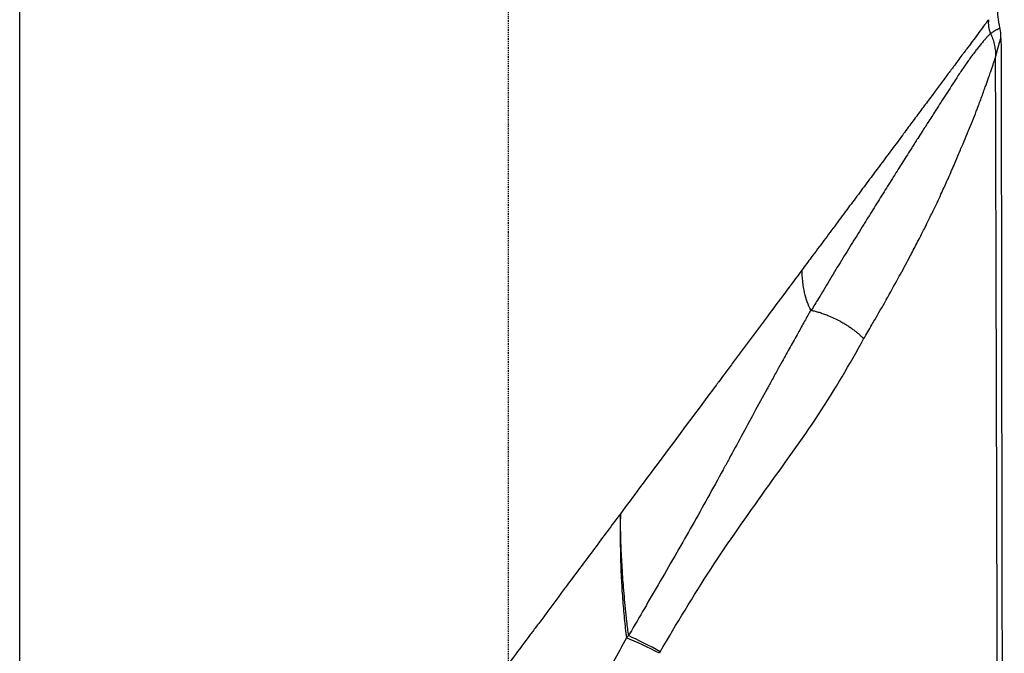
# Model space of a CAD drawing. Header units: millimetres. Extents: x 0 to 7374, y 0 to 4200.
# Tile 507 of 656: x 2983 to 3082, y 2617 to 2681. Entities that reach past the tile are written whole.
import ezdxf

# ---------------------------------------------------------------- set-up
doc = ezdxf.new("R2010")
doc.units = ezdxf.units.MM
doc.header["$LTSCALE"] = 0.2
doc.linetypes.add('CENTER2', pattern=[1.125, 0.75, -0.125, 0.125, -0.125])
doc.layers.add('02_Center Line', color=1, linetype='CENTER2')

# ---------------------------------------------------------------- blocks, each defined once
blk = doc.blocks.new('A$Ceaf76b09')
blk.add_line((147.2, 1642.7), (147.2, 1941.5))
blk.add_arc((240.344, 1771.262), 5.2, 0.17184, 11.52831)
for centre, major_axis, ratio, start_param, end_param in [((244.511, 1771.749), (0.0256, -0.0594), 0.185226, 4.699922, 4.831083), ((245.033, 1769.492), (-0.013, -0.303), 0.08982, 5.084262, 5.197964), ((174.828, 1679.484), (72.797, 98.028), 0.001093, 0.797496, 0.862523), ((214.773, 1705.339), (-8.316, -6.204), 0.851814, 4.873619, 4.902757), ((210.395, 1709.416), (4.647, -2.333), 0.105015, 1.426354, 2.161485), ((210.476, 1709.572), (4.575, -2.472), 0.109806, 1.428571, 2.144274), ((216.164, 1706.839), (-0.59, 5.609), 0.981572, 0.931788, 0.963583)]:
    blk.add_ellipse(centre, major_axis=major_axis, ratio=ratio, start_param=start_param, end_param=end_param)
for points, knots in [([(245.439, 1772.301), (245.28, 1773.083), (245.2, 1773.762), (245.2, 1774.34), (245.2, 1774.34), (245.2, 1774.34)], [0, 0, 0, 0, 0.999888, 0.999888, 1, 1, 1, 1]), ([(244.295, 1773.124), (244.176, 1772.964), (244.047, 1772.79), (243.908, 1772.603), (243.768, 1772.414), (243.617, 1772.211), (243.457, 1771.996), (243.297, 1771.78), (243.127, 1771.552), (242.947, 1771.311), (242.767, 1771.069), (242.578, 1770.814), (242.38, 1770.549), (242.293, 1770.433), (242.206, 1770.315), (242.116, 1770.195), (242.084, 1770.153), (242.051, 1770.107), (242.015, 1770.06), (242.003, 1770.043), (241.99, 1770.026), (241.978, 1770.009), (241.955, 1769.979), (241.932, 1769.948), (241.909, 1769.917), (241.873, 1769.869), (241.837, 1769.82), (241.8, 1769.771), (241.777, 1769.741), (241.755, 1769.71), (241.732, 1769.68), (241.602, 1769.505), (241.468, 1769.326), (241.332, 1769.144), (241.194, 1768.958), (241.052, 1768.768), (240.907, 1768.573), (240.832, 1768.472), (240.756, 1768.371), (240.679, 1768.267), (240.614, 1768.18), (240.548, 1768.092), (240.482, 1768.002), (240.459, 1767.971), (240.436, 1767.94), (240.412, 1767.909), (240.316, 1767.78), (240.218, 1767.649), (240.12, 1767.516), (239.996, 1767.351), (239.871, 1767.183), (239.745, 1767.013), (239.618, 1766.842), (239.489, 1766.67), (239.36, 1766.497), (239.229, 1766.32), (239.097, 1766.143), (238.965, 1765.966), (238.855, 1765.818), (238.745, 1765.67), (238.635, 1765.522), (238.627, 1765.511), (238.619, 1765.5), (238.61, 1765.489)], [0.0000003, 0.0000003, 0.0000003, 0.0000003, 0.1117089, 0.1117089, 0.1117089, 0.2241139, 0.2241139, 0.2241139, 0.3369451, 0.3369451, 0.3369451, 0.4504742, 0.4504742, 0.4504742, 0.5, 0.5, 0.5, 0.5175555, 0.5175555, 0.5175555, 0.523739, 0.523739, 0.523739, 0.5346806, 0.5346806, 0.5346806, 0.5517676, 0.5517676, 0.5517676, 0.5625, 0.5625, 0.5625, 0.625, 0.625, 0.625, 0.6887822, 0.6887822, 0.6887822, 0.7219024, 0.7219024, 0.7219024, 0.75, 0.75, 0.75, 0.759784, 0.759784, 0.759784, 0.8002196, 0.8002196, 0.8002196, 0.8508235, 0.8508235, 0.8508235, 0.901774, 0.901774, 0.901774, 0.9535929, 0.9535929, 0.9535929, 0.9967032, 0.9967032, 0.9967032, 1, 1, 1, 1]), ([(245.439, 1772.301), (245.437, 1772.291), (245.43, 1772.281), (245.419, 1772.27), (245.407, 1772.259), (245.391, 1772.247), (245.371, 1772.234), (245.353, 1772.223), (245.331, 1772.211), (245.306, 1772.197), (245.304, 1772.196), (245.301, 1772.194), (245.298, 1772.193), (245.271, 1772.178), (245.24, 1772.162), (245.205, 1772.145), (245.189, 1772.137), (245.173, 1772.128), (245.155, 1772.119), (245.12, 1772.101), (245.08, 1772.081), (245.037, 1772.059), (244.997, 1772.037), (244.953, 1772.014), (244.906, 1771.987), (244.875, 1771.97), (244.842, 1771.951), (244.807, 1771.93), (244.778, 1771.914), (244.748, 1771.895), (244.717, 1771.876), (244.688, 1771.858), (244.657, 1771.838), (244.626, 1771.817), (244.596, 1771.798), (244.565, 1771.777), (244.534, 1771.756), (244.524, 1771.75), (244.515, 1771.743), (244.505, 1771.737)], [0, 0, 0, 0, 0.126254, 0.126254, 0.126254, 0.254036, 0.254036, 0.254036, 0.366579, 0.366579, 0.366579, 0.378903, 0.378903, 0.378903, 0.496414, 0.496414, 0.496414, 0.54896, 0.54896, 0.54896, 0.656805, 0.656805, 0.656805, 0.757266, 0.757266, 0.757266, 0.824877, 0.824877, 0.824877, 0.880216, 0.880216, 0.880216, 0.933384, 0.933384, 0.933384, 0.984071, 0.984071, 0.984071, 1, 1, 1, 1]), ([(244.5, 1771.745), (244.487, 1771.731), (244.473, 1771.717), (244.445, 1771.687), (244.43, 1771.671), (244.398, 1771.639), (244.381, 1771.621), (244.344, 1771.583), (244.324, 1771.563), (244.28, 1771.518), (244.256, 1771.492), (244.202, 1771.434), (244.172, 1771.402), (244.115, 1771.339), (244.087, 1771.308), (243.996, 1771.207), (243.932, 1771.135), (243.787, 1770.968), (243.706, 1770.873), (243.535, 1770.669), (243.446, 1770.561), (243.264, 1770.335), (243.171, 1770.217), (243.065, 1770.08), (243.052, 1770.065), (242.953, 1769.937), (242.865, 1769.82), (242.682, 1769.576), (242.588, 1769.448), (242.394, 1769.18), (242.294, 1769.041), (242.094, 1768.758), (241.993, 1768.613), (241.791, 1768.32), (241.69, 1768.171), (241.491, 1767.876), (241.393, 1767.73), (241.289, 1767.572), (241.283, 1767.563), (241.222, 1767.471), (241.168, 1767.388), (240.932, 1767.029), (240.751, 1766.748), (240.393, 1766.192), (240.217, 1765.918), (239.87, 1765.373), (239.698, 1765.105), (239.357, 1764.57), (239.187, 1764.304), (239.002, 1764.016), (238.992, 1764.001), (238.734, 1763.597), (238.482, 1763.205), (238.034, 1762.508), (237.839, 1762.204), (237.495, 1761.667), (237.345, 1761.434), (237.103, 1761.054), (237.01, 1760.908), (236.815, 1760.601), (236.712, 1760.439), (236.316, 1759.815), (236.019, 1759.346), (235.41, 1758.38), (235.097, 1757.883), (234.465, 1756.877), (234.147, 1756.368), (233.494, 1755.324), (233.16, 1754.789), (232.51, 1753.745), (232.195, 1753.237), (231.797, 1752.595), (231.715, 1752.463), (231.271, 1751.745), (230.905, 1751.155), (230.167, 1749.958), (229.794, 1749.353), (229.052, 1748.14), (228.682, 1747.533), (227.956, 1746.334), (227.599, 1745.742), (227.009, 1744.755), (226.776, 1744.362), (226.542, 1743.967)], [0, 0, 0, 0, 0.0043505, 0.0043505, 0.0089585, 0.0089585, 0.0141574, 0.0141574, 0.01996, 0.01996, 0.0271967, 0.0271967, 0.0358977, 0.0358977, 0.0437013, 0.0437013, 0.0609074, 0.0609074, 0.0816803, 0.0816803, 0.1033401, 0.1033401, 0.125, 0.125, 0.1277854, 0.1277854, 0.1476063, 0.1476063, 0.1680952, 0.1680952, 0.1889997, 0.1889997, 0.2096035, 0.2096035, 0.2298017, 0.2298017, 0.2488732, 0.2488732, 0.25, 0.25, 0.2605474, 0.2605474, 0.2953317, 0.2953317, 0.3281107, 0.3281107, 0.3588426, 0.3588426, 0.3878823, 0.3878823, 0.3895745, 0.3895745, 0.4307998, 0.4307998, 0.4619773, 0.4619773, 0.4854921, 0.4854921, 0.5, 0.5, 0.515941, 0.515941, 0.5614269, 0.5614269, 0.6085702, 0.6085702, 0.6557313, 0.6557313, 0.7044956, 0.7044956, 0.75, 0.75, 0.7617453, 0.7617453, 0.8138094, 0.8138094, 0.8662999, 0.8662999, 0.9179649, 0.9179649, 0.9675391, 0.9675391, 0.9999998, 0.9999998, 0.9999998, 0.9999998]), ([(244.505, 1771.737), (244.541, 1771.654), (244.576, 1771.571), (244.609, 1771.487), (244.643, 1771.401), (244.675, 1771.314), (244.705, 1771.227), (244.735, 1771.138), (244.763, 1771.048), (244.789, 1770.958), (244.816, 1770.866), (244.84, 1770.773), (244.862, 1770.68), (244.884, 1770.585), (244.903, 1770.489), (244.92, 1770.393), (244.937, 1770.296), (244.952, 1770.197), (244.964, 1770.099), (244.976, 1770.001), (244.985, 1769.903), (244.991, 1769.805), (244.997, 1769.712), (245.001, 1769.618), (245.003, 1769.524), (245.003, 1769.477), (245.003, 1769.43), (245.003, 1769.383)], [0, 0, 0, 0, 0.1110175, 0.1110175, 0.1110175, 0.2248274, 0.2248274, 0.2248274, 0.3407667, 0.3407667, 0.3407667, 0.4591444, 0.4591444, 0.4591444, 0.5800602, 0.5800602, 0.5800602, 0.7033814, 0.7033814, 0.7033814, 0.8257018, 0.8257018, 0.8257018, 0.9418857, 0.9418857, 0.9418857, 0.9999991, 0.9999991, 0.9999991, 0.9999991]), ([(245.003, 1769.383), (245.034, 1769.494), (245.063, 1769.605), (245.092, 1769.712), (245.122, 1769.826), (245.15, 1769.936), (245.178, 1770.04), (245.187, 1770.074), (245.196, 1770.107), (245.205, 1770.139), (245.241, 1770.273), (245.274, 1770.397), (245.306, 1770.509), (245.315, 1770.545), (245.325, 1770.579), (245.334, 1770.612), (245.347, 1770.658), (245.359, 1770.701), (245.371, 1770.743), (245.372, 1770.745), (245.373, 1770.747), (245.373, 1770.75), (245.41, 1770.878), (245.442, 1770.986), (245.468, 1771.069), (245.475, 1771.092), (245.481, 1771.113), (245.487, 1771.132), (245.506, 1771.19), (245.521, 1771.231), (245.531, 1771.255), (245.537, 1771.268), (245.541, 1771.276), (245.544, 1771.277)], [0.000001, 0.000001, 0.000001, 0.000001, 0.1019215, 0.1019215, 0.1019215, 0.2095687, 0.2095687, 0.2095687, 0.2445124, 0.2445124, 0.2445124, 0.3889562, 0.3889562, 0.3889562, 0.4339937, 0.4339937, 0.4339937, 0.4967295, 0.4967295, 0.4967295, 0.5, 0.5, 0.5, 0.6949172, 0.6949172, 0.6949172, 0.7480707, 0.7480707, 0.7480707, 0.9084361, 0.9084361, 0.9084361, 1, 1, 1, 1]), ([(245.544, 1771.277), (245.579, 1759.709), (245.591, 1748.159), (245.612, 1732.277), (245.617, 1728.779), (245.678, 1689.33), (245.825, 1639.363), (245.878, 1621.803)], [0.000001, 0.000001, 0.000001, 0.000001, 3.470524, 3.470524, 4.739599, 4.739599, 16.516677, 16.516677, 16.516677, 16.516677]), ([(231.78, 1741.115), (232.057, 1741.582), (232.33, 1742.047), (232.601, 1742.511), (232.697, 1742.677), (232.794, 1742.843), (232.89, 1743.009), (233.266, 1743.657), (233.635, 1744.303), (233.998, 1744.944), (234.014, 1744.972), (234.03, 1744.999), (234.045, 1745.027), (234.446, 1745.736), (234.839, 1746.44), (235.223, 1747.139), (235.268, 1747.221), (235.312, 1747.302), (235.357, 1747.384), (235.691, 1747.994), (236.019, 1748.6), (236.339, 1749.203), (236.451, 1749.413), (236.562, 1749.623), (236.672, 1749.832), (236.907, 1750.279), (237.137, 1750.724), (237.364, 1751.168), (237.557, 1751.546), (237.747, 1751.922), (237.935, 1752.297), (238.064, 1752.555), (238.191, 1752.812), (238.317, 1753.068), (238.507, 1753.455), (238.695, 1753.841), (238.879, 1754.224), (238.966, 1754.406), (239.052, 1754.587), (239.137, 1754.767), (239.271, 1755.05), (239.403, 1755.331), (239.533, 1755.612), (239.738, 1756.055), (239.939, 1756.495), (240.134, 1756.934), (240.168, 1757.009), (240.202, 1757.085), (240.236, 1757.161), (240.247, 1757.187), (240.259, 1757.213), (240.27, 1757.239), (240.493, 1757.74), (240.709, 1758.239), (240.919, 1758.731), (241.057, 1759.053), (241.192, 1759.372), (241.325, 1759.687), (241.377, 1759.812), (241.43, 1759.935), (241.481, 1760.059), (241.557, 1760.238), (241.631, 1760.416), (241.706, 1760.593), (241.752, 1760.703), (241.797, 1760.813), (241.843, 1760.921), (241.985, 1761.262), (242.125, 1761.596), (242.261, 1761.924), (242.271, 1761.949), (242.281, 1761.973), (242.291, 1761.998), (242.424, 1762.317), (242.554, 1762.633), (242.68, 1762.944), (242.815, 1763.279), (242.947, 1763.609), (243.074, 1763.936), (243.101, 1764.005), (243.128, 1764.075), (243.154, 1764.144), (243.182, 1764.217), (243.21, 1764.289), (243.237, 1764.362), (243.391, 1764.767), (243.537, 1765.163), (243.677, 1765.548), (243.752, 1765.754), (243.825, 1765.956), (243.896, 1766.155), (243.949, 1766.302), (244, 1766.446), (244.05, 1766.589), (244.15, 1766.87), (244.246, 1767.143), (244.337, 1767.405), (244.398, 1767.577), (244.456, 1767.746), (244.513, 1767.91), (244.563, 1768.055), (244.611, 1768.196), (244.658, 1768.334), (244.699, 1768.452), (244.738, 1768.567), (244.776, 1768.68), (244.843, 1768.877), (244.907, 1769.067), (244.968, 1769.248), (244.98, 1769.283), (244.991, 1769.317), (245.003, 1769.352)], [0.0000001, 0.0000001, 0.0000001, 0.0000001, 0.0421693, 0.0421693, 0.0421693, 0.0572861, 0.0572861, 0.0572861, 0.1164801, 0.1164801, 0.1164801, 0.1190392, 0.1190392, 0.1190392, 0.1844989, 0.1844989, 0.1844989, 0.1921331, 0.1921331, 0.1921331, 0.2493216, 0.2493216, 0.2493216, 0.2692682, 0.2692682, 0.2692682, 0.3118047, 0.3118047, 0.3118047, 0.3480508, 0.3480508, 0.3480508, 0.3729642, 0.3729642, 0.3729642, 0.4105709, 0.4105709, 0.4105709, 0.4283531, 0.4283531, 0.4283531, 0.4561633, 0.4561633, 0.4561633, 0.5, 0.5, 0.5, 0.5075762, 0.5075762, 0.5075762, 0.5101977, 0.5101977, 0.5101977, 0.5604699, 0.5604699, 0.5604699, 0.5932675, 0.5932675, 0.5932675, 0.6061933, 0.6061933, 0.6061933, 0.625, 0.625, 0.625, 0.6366885, 0.6366885, 0.6366885, 0.6732375, 0.6732375, 0.6732375, 0.6759578, 0.6759578, 0.6759578, 0.7116187, 0.7116187, 0.7116187, 0.75, 0.75, 0.75, 0.7581669, 0.7581669, 0.7581669, 0.7667374, 0.7667374, 0.7667374, 0.8146851, 0.8146851, 0.8146851, 0.8403619, 0.8403619, 0.8403619, 0.8593013, 0.8593013, 0.8593013, 0.8967265, 0.8967265, 0.8967265, 0.9213336, 0.9213336, 0.9213336, 0.9429516, 0.9429516, 0.9429516, 0.9614383, 0.9614383, 0.9614383, 0.9937159, 0.9937159, 0.9937159, 1, 1, 1, 1]), ([(245.422, 1620.997), (245.387, 1633.351), (245.352, 1645.716), (245.314, 1659.24), (245.311, 1660.411), (245.303, 1663.081), (245.299, 1664.578), (245.27, 1674.778), (245.245, 1683.476), (245.216, 1693.829), (245.212, 1695.464), (245.205, 1697.861), (245.203, 1698.622), (245.184, 1705.331), (245.167, 1711.29), (245.137, 1721.725), (245.125, 1726.199), (245.109, 1731.801), (245.106, 1732.929), (245.099, 1735.265), (245.096, 1736.473), (245.062, 1748.242), (245.033, 1758.793), (245.003, 1769.352)], [0.002888, 0.002888, 0.002888, 0.002888, 0.25, 0.25, 0.2734375, 0.2734375, 0.3034064, 0.3034064, 0.4775548, 0.4775548, 0.5102076, 0.5102076, 0.5253878, 0.5253878, 0.6440409, 0.6440409, 0.7330307, 0.7330307, 0.7554785, 0.7554785, 0.7795178, 0.7795178, 0.9897013, 0.9897013, 0.9897013, 0.9897013]), ([(238.61, 1765.489), (238.466, 1765.296), (238.322, 1765.103), (238.032, 1764.714), (237.886, 1764.518), (237.591, 1764.123), (237.443, 1763.924), (237.142, 1763.52), (236.991, 1763.316), (236.684, 1762.904), (236.53, 1762.696), (236.218, 1762.276), (236.06, 1762.063), (235.834, 1761.759), (235.767, 1761.67), (235.343, 1761.1), (234.98, 1760.611), (234.239, 1759.616), (233.861, 1759.109), (233.163, 1758.171), (232.843, 1757.741), (232.148, 1756.808), (231.773, 1756.304), (231.01, 1755.281), (230.623, 1754.762), (229.836, 1753.705), (229.436, 1753.168), (228.626, 1752.079), (228.216, 1751.528), (227.384, 1750.41), (226.962, 1749.843), (226.226, 1748.854), (225.914, 1748.435), (225.6, 1748.013)], [0, 0, 0, 0, 0.037846, 0.037846, 0.07619, 0.07619, 0.114978, 0.114978, 0.154284, 0.154284, 0.193805, 0.193805, 0.233492, 0.233492, 0.25, 0.25, 0.33801, 0.33801, 0.426612, 0.426612, 0.5, 0.5, 0.584555, 0.584555, 0.670136, 0.670136, 0.757286, 0.757286, 0.845292, 0.845292, 0.934617, 0.934617, 1, 1, 1, 1]), ([(226.488, 1744.01), (226.222, 1744.5), (226.015, 1745.079), (225.868, 1745.746), (225.794, 1746.08), (225.734, 1746.436), (225.69, 1746.813), (225.668, 1747.002), (225.649, 1747.197), (225.634, 1747.397), (225.627, 1747.497), (225.621, 1747.598), (225.615, 1747.701), (225.612, 1747.752), (225.61, 1747.804), (225.607, 1747.856), (225.606, 1747.882), (225.605, 1747.908), (225.604, 1747.934), (225.603, 1747.947), (225.603, 1747.961), (225.602, 1747.974), (225.602, 1747.98), (225.602, 1747.987), (225.602, 1747.993), (225.602, 1747.997), (225.602, 1748), (225.601, 1748.003), (225.601, 1748.005), (225.601, 1748.007), (225.601, 1748.008), (225.601, 1748.009), (225.601, 1748.01), (225.601, 1748.011), (225.601, 1748.011), (225.601, 1748.012), (225.601, 1748.012), (225.601, 1748.012), (225.601, 1748.012), (225.601, 1748.013), (225.601, 1748.013), (225.601, 1748.013), (225.601, 1748.013), (225.601, 1748.013), (225.601, 1748.013), (225.601, 1748.013), (225.601, 1748.013), (225.601, 1748.013), (225.601, 1748.013), (225.601, 1748.013), (225.601, 1748.013), (225.601, 1748.013), (225.601, 1748.013), (225.601, 1748.013), (225.6, 1748.013)], [0.4417289, 0.4417289, 0.4417289, 0.4417289, 0.720859, 0.720859, 0.720859, 0.8604241, 0.8604241, 0.8604241, 0.9302066, 0.9302066, 0.9302066, 0.9650979, 0.9650979, 0.9650979, 0.9825435, 0.9825435, 0.9825435, 0.9912663, 0.9912663, 0.9912663, 0.9956277, 0.9956277, 0.9956277, 0.9978084, 0.9978084, 0.9978084, 0.9988988, 0.9988988, 0.9988988, 0.999444, 0.999444, 0.999444, 0.9997165, 0.9997165, 0.9997165, 0.9998528, 0.9998528, 0.9998528, 0.999921, 0.999921, 0.999921, 0.9999551, 0.9999551, 0.9999551, 0.9999721, 0.9999721, 0.9999721, 0.9999806, 0.9999806, 0.9999806, 0.9999849, 0.9999849, 0.9999849, 0.9999891, 0.9999891, 0.9999891, 0.9999891]), ([(226.488, 1744.01), (226.283, 1743.634), (226.075, 1743.259), (225.646, 1742.487), (225.425, 1742.092), (224.941, 1741.227), (224.678, 1740.758), (224.149, 1739.805), (223.881, 1739.32), (223.437, 1738.516), (223.261, 1738.197), (222.878, 1737.504), (222.672, 1737.13), (222.382, 1736.602), (222.299, 1736.449), (222.182, 1736.234), (222.148, 1736.172), (221.674, 1735.3), (221.233, 1734.486), (220.366, 1732.888), (219.94, 1732.103), (219.109, 1730.573), (218.704, 1729.828), (218.114, 1728.745), (217.931, 1728.409), (217.728, 1728.039), (217.71, 1728.005), (217.184, 1727.044), (216.673, 1726.113), (215.642, 1724.25), (215.122, 1723.317), (214.092, 1721.486), (213.581, 1720.589), (213.062, 1719.687), (213.059, 1719.681), (213.056, 1719.676), (212.502, 1718.714), (211.946, 1717.752), (210.862, 1715.882), (210.334, 1714.974), (209.314, 1713.217), (208.82, 1712.367), (208.292, 1711.455), (208.257, 1711.395), (208.222, 1711.335)], [0, 0, 0, 0, 0.0360439, 0.0360439, 0.0739272, 0.0739272, 0.1186795, 0.1186795, 0.1646706, 0.1646706, 0.1947474, 0.1947474, 0.2299125, 0.2299125, 0.2442053, 0.2442053, 0.25, 0.25, 0.3256367, 0.3256367, 0.3980084, 0.3980084, 0.4662795, 0.4662795, 0.4969196, 0.4969196, 0.5, 0.5, 0.5844209, 0.5844209, 0.6686182, 0.6686182, 0.7495097, 0.7495097, 0.75, 0.75, 0.75, 0.8367562, 0.8367562, 0.9183781, 0.9183781, 0.9946164, 0.9946164, 1, 1, 1, 1]), ([(226.542, 1743.967), (226.533, 1743.969), (226.524, 1743.973), (226.517, 1743.977), (226.508, 1743.983), (226.5, 1743.991), (226.494, 1744), (226.492, 1744.003), (226.49, 1744.006), (226.488, 1744.01)], [0, 0, 0, 0, 0.3666384, 0.3666384, 0.3666384, 0.8264862, 0.8264862, 0.8264862, 0.9999999, 0.9999999, 0.9999999, 0.9999999]), ([(226.542, 1743.967), (226.666, 1743.941), (226.79, 1743.912), (226.916, 1743.88), (227.047, 1743.846), (227.18, 1743.809), (227.312, 1743.769), (227.453, 1743.726), (227.594, 1743.68), (227.736, 1743.63), (227.891, 1743.576), (228.047, 1743.517), (228.202, 1743.455), (228.403, 1743.375), (228.603, 1743.287), (228.801, 1743.194), (228.998, 1743.102), (229.194, 1743.004), (229.386, 1742.9), (229.398, 1742.893), (229.411, 1742.887), (229.423, 1742.88), (229.546, 1742.813), (229.668, 1742.744), (229.787, 1742.673), (229.906, 1742.602), (230.023, 1742.53), (230.138, 1742.456), (230.251, 1742.383), (230.363, 1742.309), (230.471, 1742.233), (230.579, 1742.157), (230.684, 1742.081), (230.786, 1742.003), (230.886, 1741.927), (230.984, 1741.849), (231.079, 1741.771), (231.172, 1741.694), (231.263, 1741.615), (231.35, 1741.537), (231.436, 1741.459), (231.519, 1741.381), (231.598, 1741.302), (231.661, 1741.24), (231.722, 1741.177), (231.78, 1741.115)], [0.0000041, 0.0000041, 0.0000041, 0.0000041, 0.0656593, 0.0656593, 0.0656593, 0.134245, 0.134245, 0.134245, 0.2069305, 0.2069305, 0.2069305, 0.2867646, 0.2867646, 0.2867646, 0.3903345, 0.3903345, 0.3903345, 0.4933927, 0.4933927, 0.4933927, 0.5, 0.5, 0.5, 0.5661713, 0.5661713, 0.5661713, 0.6317898, 0.6317898, 0.6317898, 0.6968151, 0.6968151, 0.6968151, 0.7612349, 0.7612349, 0.7612349, 0.8247718, 0.8247718, 0.8247718, 0.8878341, 0.8878341, 0.8878341, 0.9502377, 0.9502377, 0.9502377, 0.9999974, 0.9999974, 0.9999974, 0.9999974]), ([(222.103, 1743.314), (221.579, 1742.609), (221.052, 1741.902), (220.522, 1741.191), (219.987, 1740.472), (219.45, 1739.75), (218.91, 1739.026), (218.781, 1738.853), (218.652, 1738.679), (218.523, 1738.506), (218.104, 1737.943), (217.684, 1737.379), (217.263, 1736.813), (217.232, 1736.771), (217.201, 1736.73), (217.17, 1736.689), (217.112, 1736.61), (217.053, 1736.531), (216.994, 1736.452)], [0, 0, 0, 0, 0.3123903, 0.3123903, 0.3123903, 0.6280284, 0.6280284, 0.6280284, 0.7034867, 0.7034867, 0.7034867, 0.9480963, 0.9480963, 0.9480963, 0.96596, 0.96596, 0.96596, 1, 1, 1, 1]), ([(211.393, 1709.718), (213.026, 1712.534), (214.708, 1715.308), (218.231, 1720.727), (220.095, 1723.357), (223.761, 1728.494), (225.597, 1730.986), (228.909, 1736.032), (230.4, 1738.568), (231.78, 1741.115)], [0, 0, 0, 0, 0.25, 0.25, 0.5, 0.5, 0.75, 0.75, 1, 1, 1, 1]), ([(211.188, 1728.653), (210.569, 1727.821), (209.309, 1726.129), (208.046, 1724.433), (207.406, 1723.571)], [0, 0, 0, 0, 0.494051, 1, 1, 1, 1]), ([(207.406, 1723.571), (206.539, 1722.408), (205.67, 1721.241), (204.799, 1720.071), (203.915, 1718.883), (203.028, 1717.692), (202.141, 1716.501), (202.033, 1716.356), (201.925, 1716.21), (201.817, 1716.065), (201.016, 1714.989), (200.214, 1713.912), (199.414, 1712.836), (199.279, 1712.656), (199.144, 1712.475), (199.01, 1712.294), (198.798, 1712.01), (198.587, 1711.726), (198.375, 1711.441)], [0.000033, 0.000033, 0.000033, 0.000033, 0.2894489, 0.2894489, 0.2894489, 0.5835505, 0.5835505, 0.5835505, 0.6194351, 0.6194351, 0.6194351, 0.8850971, 0.8850971, 0.8850971, 0.9297406, 0.9297406, 0.9297406, 1, 1, 1, 1]), ([(207.406, 1723.571), (207.402, 1723.364), (207.398, 1723.157), (207.393, 1722.737), (207.391, 1722.524), (207.388, 1722.089), (207.387, 1721.867), (207.387, 1721.419), (207.387, 1721.193), (207.39, 1720.737), (207.392, 1720.508), (207.397, 1720.038), (207.401, 1719.797), (207.41, 1719.325), (207.415, 1719.095), (207.428, 1718.637), (207.435, 1718.408), (207.451, 1717.951), (207.46, 1717.723), (207.472, 1717.462), (207.473, 1717.429), (207.479, 1717.308), (207.483, 1717.22), (207.505, 1716.786), (207.524, 1716.441), (207.567, 1715.754), (207.59, 1715.412), (207.641, 1714.731), (207.669, 1714.392), (207.727, 1713.72), (207.758, 1713.387), (207.825, 1712.727), (207.859, 1712.4), (207.932, 1711.755), (207.971, 1711.436), (208.01, 1711.121)], [0, 0, 0, 0, 0.0482276, 0.0482276, 0.0978653, 0.0978653, 0.1496448, 0.1496448, 0.2025209, 0.2025209, 0.2561422, 0.2561422, 0.3127441, 0.3127441, 0.3667789, 0.3667789, 0.420741, 0.420741, 0.4747135, 0.4747135, 0.4825497, 0.4825497, 0.5035602, 0.5035602, 0.5861816, 0.5861816, 0.6691325, 0.6691325, 0.752211, 0.752211, 0.8352137, 0.8352137, 0.91791, 0.91791, 1, 1, 1, 1]), ([(208.222, 1711.335), (208.163, 1711.808), (208.107, 1712.288), (208.053, 1712.772), (208.005, 1713.197), (207.96, 1713.625), (207.916, 1714.058), (207.876, 1714.46), (207.837, 1714.866), (207.8, 1715.275), (207.766, 1715.666), (207.732, 1716.059), (207.701, 1716.456), (207.675, 1716.796), (207.65, 1717.138), (207.626, 1717.481), (207.623, 1717.523), (207.621, 1717.565), (207.618, 1717.607), (207.593, 1717.981), (207.57, 1718.356), (207.549, 1718.733), (207.528, 1719.099), (207.51, 1719.466), (207.494, 1719.835), (207.478, 1720.191), (207.464, 1720.547), (207.452, 1720.905), (207.441, 1721.256), (207.431, 1721.607), (207.424, 1721.959), (207.417, 1722.302), (207.412, 1722.646), (207.409, 1722.989), (207.407, 1723.183), (207.406, 1723.377), (207.406, 1723.571)], [0.0000001, 0.0000001, 0.0000001, 0.0000001, 0.125, 0.125, 0.125, 0.234375, 0.234375, 0.234375, 0.3361043, 0.3361043, 0.3361043, 0.4333475, 0.4333475, 0.4333475, 0.5167567, 0.5167567, 0.5167567, 0.5269344, 0.5269344, 0.5269344, 0.6174655, 0.6174655, 0.6174655, 0.705395, 0.705395, 0.705395, 0.7900898, 0.7900898, 0.7900898, 0.8731996, 0.8731996, 0.8731996, 0.9542136, 0.9542136, 0.9542136, 1, 1, 1, 1]), ([(198.375, 1711.441), (197.812, 1710.685), (197.246, 1709.925), (196.111, 1708.4), (195.542, 1707.635), (194.401, 1706.103), (193.829, 1705.335), (192.685, 1703.798), (192.112, 1703.029), (190.967, 1701.491), (190.395, 1700.722), (189.251, 1699.186), (188.68, 1698.418), (187.539, 1696.886), (186.97, 1696.122), (185.845, 1694.611), (185.29, 1693.864), (184.364, 1692.621), (183.995, 1692.125), (183.261, 1691.138), (182.895, 1690.646), (182.16, 1689.659), (181.792, 1689.164), (181.063, 1688.185), (180.703, 1687.701), (179.975, 1686.723), (179.607, 1686.229), (178.872, 1685.242), (178.505, 1684.749), (177.577, 1683.502), (177.019, 1682.752), (175.911, 1681.264), (175.361, 1680.525), (174.275, 1679.066), (173.738, 1678.345), (172.7, 1676.951), (172.199, 1676.278), (171.7, 1675.608)], [0, 0, 0, 0, 0.06298, 0.06298, 0.12583, 0.12583, 0.188567, 0.188567, 0.251209, 0.251209, 0.313745, 0.313745, 0.376229, 0.376229, 0.438665, 0.438665, 0.5, 0.5, 0.541141, 0.541141, 0.582394, 0.582394, 0.624296, 0.624296, 0.66553, 0.66553, 0.707765, 0.707765, 0.75, 0.75, 0.814384, 0.814384, 0.878182, 0.878182, 0.940973, 0.940973, 1, 1, 1, 1])]:
    blk.add_open_spline(points, degree=3, knots=knots)
for points in [[(244.295, 1773.124), (244.231, 1772.672), (244.3, 1772.213), (244.5, 1771.745)], [(216.994, 1736.452), (215.079, 1733.88), (213.144, 1731.28), (211.188, 1728.653)], [(208.01, 1711.121), (207.125, 1709.48), (206.232, 1707.843), (205.331, 1706.208)]]:
    blk.add_open_spline(points, degree=3)
at = {"layer": '02_Center Line'}
blk.add_line((196.2, 1672.109), (196.2, 2084.248), dxfattribs=at)

msp = doc.modelspace()

# ---------------------------------------------------------------- block references
msp.add_blockref('A$Ceaf76b09', (2836.026, 907.397))

doc.saveas('drawing.dxf')
